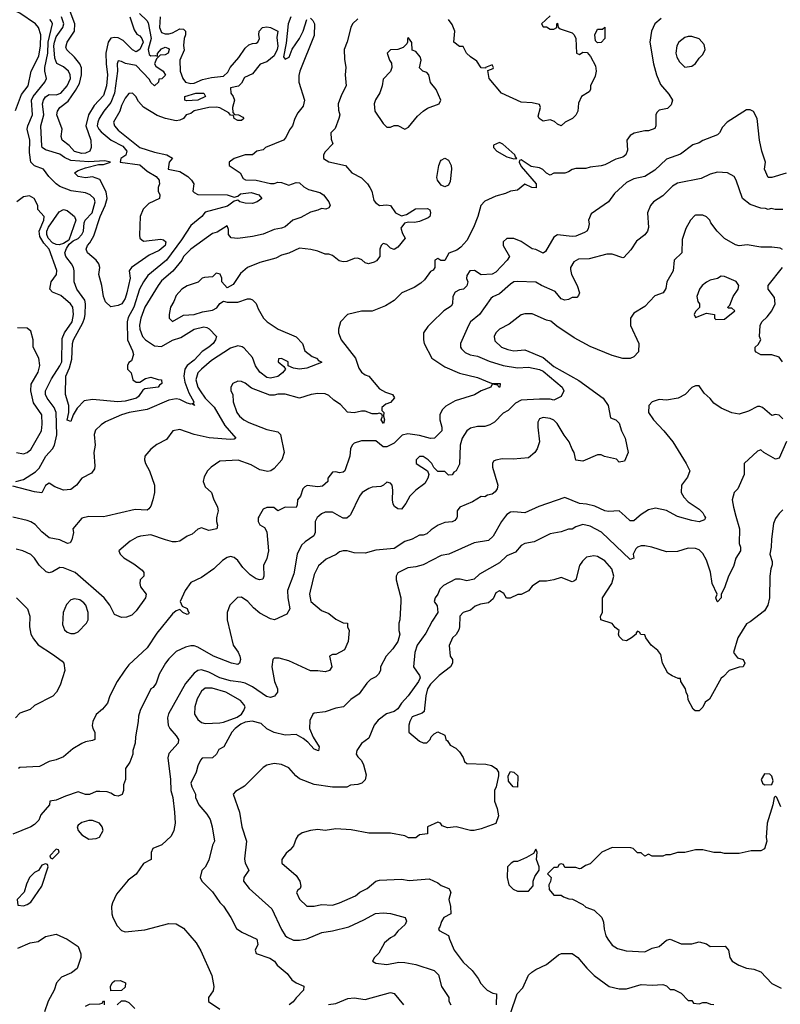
# Model space of a CAD drawing. Header units: inches. Extents: x 2348341 to 2479810, y 460419 to 613669.
# Tile 412 of 656: x 2404249 to 2408436, y 517312 to 522734. Entities that reach past the tile are written whole.
import ezdxf

# ---------------------------------------------------------------- set-up
doc = ezdxf.new("R2010")
doc.units = ezdxf.units.IN
doc.header["$MEASUREMENT"] = 0
doc.layers.add('C4501', color=7, linetype='Continuous')
doc.layers.add('C4502', color=7, linetype='Continuous')

msp = doc.modelspace()

# ---------------------------------------------------------------- linework, layer by layer
at = {"layer": 'C4501', "color": 2}
for points, elevation in [([(2405895.4, 520000), (2405887.3, 519992.7), (2405875.5, 519970), (2405874.8, 519910), (2405867.5, 519892.5), (2405820.5, 519859.5), (2405800.5, 519839.5), (2405776, 519790), (2405757.5, 519682.5), (2405724, 519590), (2405725.5, 519550), (2405735.5, 519490), (2405719.1, 519460.9), (2405651.1, 519428.9), (2405630, 519434), (2405570, 519466), (2405535.3, 519495.3), (2405504, 519530), (2405470, 519554), (2405447.3, 519552.7), (2405406, 519510), (2405390.8, 519470), (2405390.8, 519430), (2405424.7, 519290), (2405452, 519252), (2405460.4, 519230), (2405463.8, 519210), (2405458.8, 519190), (2405450, 519183.7), (2405415.3, 519190), (2405315.3, 519230), (2405230, 519279.3), (2405210, 519286.6), (2405190, 519286.6), (2405161.6, 519278.4), (2405110, 519254), (2405070, 519215.3), (2405051.3, 519190), (2405016, 519130), (2404999.8, 519080.2), (2404983.6, 519056.4), (2404971.3, 519048.7), (2404911, 518930), (2404902, 518898), (2404901, 518870), (2404885.4, 518785.4), (2404884.7, 518750), (2404872, 518710), (2404872, 518690), (2404854.4, 518645.6), (2404831.3, 518610), (2404832, 518550), (2404819.6, 518520.4), (2404821, 518490), (2404813.4, 518466.6), (2404790, 518459), (2404770, 518461.2), (2404750, 518475.3), (2404730, 518482), (2404690, 518484), (2404670, 518484), (2404633, 518467), (2404610, 518466.6), (2404570, 518482), (2404501.4, 518458.6), (2404450, 518435.3), (2404414, 518430), (2404412, 518410), (2404364.5, 518355.5), (2404353.2, 518326.8), (2404330, 518302), (2404310, 518289), (2404210, 518248.7)], 98), ([(2404727.1, 520000), (2404710, 519996), (2404630, 519999), (2404590.9, 519989.1), (2404542, 519930), (2404544.7, 519910), (2404536, 519870), (2404526, 519854), (2404510.9, 519849.1), (2404470, 519869.5), (2404410, 519881.2), (2404370, 519914), (2404333.4, 519953.4), (2404310, 519969.2), (2404290, 519976), (2404210, 519995.1)], 86), ([(2405333.8, 520000), (2405331.3, 519990), (2405331.3, 519970), (2405338, 519950), (2405334, 519930), (2405290, 519921.2), (2405250, 519936), (2405230, 519929.2), (2405198.4, 519901.6), (2405170.7, 519889.3), (2405130, 519862), (2405110, 519859), (2405090, 519859), (2405051.1, 519868.9), (2404970, 519897.2), (2404914, 519890), (2404895.3, 519884.7), (2404856.9, 519863.1), (2404794, 519810), (2404802, 519790), (2404822, 519770), (2404876.8, 519736.8), (2404922, 519702), (2404931.3, 519690), (2404931.3, 519670), (2404911.3, 519650), (2404910.7, 519630), (2404914, 519610), (2404944.7, 519570), (2404942, 519550), (2404890, 519478), (2404865.4, 519454.6), (2404836.9, 519443.1), (2404810, 519442), (2404770, 519458), (2404744, 519510), (2404714, 519550), (2404554, 519690), (2404490, 519716), (2404470, 519717.2), (2404430, 519693.2), (2404410, 519688.7), (2404393.6, 519693.6), (2404355.3, 519730), (2404330, 519768), (2404310, 519788), (2404266, 519810), (2404230, 519818)], 90), ([(2405567.8, 520000), (2405562, 519990), (2405562, 519970), (2405571.6, 519951.6), (2405596.9, 519936.9), (2405610, 519914), (2405618.8, 519810), (2405610, 519766), (2405591, 519729), (2405593.4, 519670), (2405586.4, 519653.6), (2405570, 519648.7), (2405550, 519655.1), (2405517.5, 519677.5), (2405477.1, 519717.1), (2405450, 519756), (2405430, 519772.3), (2405410, 519777.2), (2405390, 519773.2), (2405364.5, 519755.5), (2405318, 519710), (2405250, 519662), (2405190, 519635.3), (2405158.8, 519590), (2405131.3, 519530), (2405143.6, 519503.6), (2405170, 519491.3), (2405175.3, 519475.3), (2405182, 519470), (2405178, 519462), (2405170, 519458), (2405146, 519470), (2405130, 519486), (2405110, 519478), (2405090, 519462), (2405004.5, 519355.5), (2404950, 519275.3), (2404850, 519182), (2404827.5, 519152.5), (2404784.7, 519090), (2404744.7, 519010), (2404731.3, 518970), (2404703.6, 518936.4), (2404670, 518908), (2404651, 518870), (2404647.1, 518847.1), (2404650.8, 518830), (2404662.8, 518810), (2404662, 518770), (2404650, 518764), (2404610, 518758), (2404591.1, 518748.9), (2404542, 518718), (2404490, 518675.3), (2404450, 518658), (2404410, 518648.7), (2404358, 518622), (2404250, 518615.3), (2404242, 518610)], 94), ([(2406656.5, 520000), (2406656, 519990), (2406643.5, 519976.5), (2406630, 519969.2), (2406590, 519965.2), (2406552, 519950), (2406514.4, 519925.6), (2406490, 519902), (2406470, 519895.3), (2406450, 519895.3), (2406410, 519874), (2406370, 519861.2), (2406310, 519821.2), (2406210, 519812), (2406150, 519796), (2406090, 519797.2), (2406051, 519809), (2406030, 519809), (2406010, 519804), (2405990.5, 519789.5), (2405936.8, 519763.2), (2405893.2, 519726.8), (2405870, 519678), (2405847.1, 519587.1), (2405844, 519570), (2405851, 519530), (2405910, 519481), (2405950, 519464.7), (2405990, 519432), (2406030, 519412), (2406054, 519410), (2406054, 519390), (2406062, 519370), (2406058, 519310), (2406036.9, 519263.1), (2405990, 519238), (2405970, 519238), (2405954, 519230), (2405967.7, 519170), (2405954.8, 519150), (2405930, 519142.9), (2405891, 519149), (2405850, 519148.7), (2405730, 519204), (2405678, 519218), (2405650, 519218), (2405642, 519210), (2405636, 519170), (2405650.8, 519090), (2405668, 519050), (2405668.2, 519030), (2405651.3, 519008.7), (2405630, 519001.3), (2405606.7, 519006.7), (2405530, 519060.5), (2405490, 519079.6), (2405466.7, 519086.7), (2405410, 519093.6), (2405350, 519109.6), (2405290, 519140.7), (2405250, 519154.5), (2405230, 519149.4), (2405210, 519136), (2405162, 519078), (2405067.9, 518912.1), (2405062.8, 518890), (2405066.8, 518850), (2405074.8, 518830), (2405111, 518790), (2405122.8, 518770), (2405120.7, 518750), (2405070, 518693.2), (2405063.8, 518670), (2405079.1, 518550), (2405081, 518490), (2405091.3, 518450), (2405101, 518370), (2405104.7, 518310), (2405098, 518270), (2405082, 518238), (2405032, 518190), (2404982, 518170), (2404972.7, 518147.3), (2404972, 518110), (2404930, 518088), (2404890.7, 518029.3), (2404845.2, 517994.8), (2404781.1, 517918.9), (2404758.8, 517870), (2404754.8, 517850), (2404756, 517810), (2404761, 517790), (2404784.5, 517744.5), (2404810, 517718), (2404830, 517711.3), (2404938, 517722), (2405070, 517758), (2405110, 517756), (2405150, 517731.3), (2405221, 517650), (2405246.4, 517606.4), (2405306.8, 517470), (2405317.3, 517410), (2405313.2, 517386.8), (2405287.3, 517350), (2405288.2, 517328.2), (2405350, 517284.7)], 102), ([(2406923.5, 520000), (2406901, 519970), (2406854.8, 519890), (2406830, 519866.6), (2406750, 519854), (2406612, 519790), (2406570, 519782.7), (2406470, 519732.3), (2406430, 519720.9), (2406385.2, 519714.8), (2406330, 519688), (2406321, 519670), (2406321, 519650), (2406346.8, 519550), (2406347.3, 519530), (2406341, 519430), (2406336, 519410), (2406336, 519370), (2406341, 519350), (2406330.6, 519310), (2406302.8, 519270), (2406266, 519230), (2406236, 519170), (2406234.8, 519150), (2406224.7, 519130), (2406210, 519115.3), (2406179.6, 519100.4), (2406159.6, 519080.4), (2406118, 519022), (2406072, 518990), (2406030.7, 518949.3), (2405990, 518942), (2405930, 518922), (2405870, 518915.3), (2405862, 518910), (2405845.4, 518874.6), (2405844.7, 518830), (2405863.5, 518783.5), (2405897.3, 518730), (2405893, 518707), (2405870, 518717.2), (2405835.5, 518755.5), (2405810, 518775.3), (2405770, 518798), (2405710, 518794), (2405649.4, 518809.4), (2405610, 518829), (2405578, 518858), (2405527.9, 518872.1), (2405490, 518866), (2405466, 518854), (2405434.8, 518830), (2405416, 518810), (2405372, 518730), (2405345.4, 518714.6), (2405332, 518690), (2405310.9, 518669.1), (2405252.7, 518667.3), (2405243.6, 518656.4), (2405230, 518626), (2405221, 518590), (2405191, 518530), (2405196, 518510), (2405216, 518470), (2405217.3, 518450), (2405234, 518410), (2405279.6, 518359.6), (2405296.4, 518330), (2405308.2, 518290), (2405321, 518210), (2405310.9, 518189.1), (2405290, 518106), (2405270, 518068), (2405251.1, 518048.9), (2405242, 518010), (2405252, 517990), (2405310, 517931.3), (2405350, 517872), (2405370, 517852), (2405412, 517790), (2405442, 517730), (2405471.3, 517710), (2405554.8, 517670), (2405559.1, 517640.9), (2405544.7, 517610), (2405551.3, 517591.3), (2405626.4, 517566.4), (2405652, 517550), (2405667.1, 517527.1), (2405722, 517482), (2405747.1, 517447.1), (2405770, 517431.3), (2405812.7, 517412.7), (2405812, 517390), (2405770, 517348), (2405754.4, 517325.6), (2405732, 517310)], 106), ([(2408191.7, 520000), (2408211, 519930), (2408210.8, 519850), (2408218, 519830), (2408218, 519810), (2408190.9, 519769.1), (2408178, 519722), (2408151.1, 519668.9), (2408130, 519606), (2408111.3, 519570), (2408111, 519550), (2408090.9, 519529.1), (2408088, 519530), (2408082, 519550), (2408088.7, 519570), (2408062, 519630), (2408051.9, 519691.9), (2408030, 519758), (2408010, 519795.3), (2407990, 519815.3), (2407970, 519822), (2407930, 519824), (2407870, 519805.2), (2407810, 519804), (2407729.4, 519829.4), (2407690, 519837.2), (2407670, 519836), (2407650, 519829.2), (2407640.4, 519819.6), (2407626, 519790), (2407630, 519768.7), (2407610, 519761.2), (2407451.6, 519911.6), (2407390, 519944), (2407350, 519954), (2407310, 519942), (2407290, 519928.7), (2407270, 519928.7), (2407230, 519914), (2407170, 519902), (2407082, 519858), (2407030, 519849.2), (2407010, 519839), (2406978, 519802), (2406930, 519780.9), (2406890, 519743.6), (2406779.9, 519680.1), (2406750, 519654), (2406710, 519644), (2406673.6, 519653.6), (2406647.3, 519652.7), (2406582, 519618), (2406562, 519598), (2406551.3, 519570), (2406536, 519550), (2406531.3, 519530), (2406546.4, 519506.4), (2406550.7, 519470), (2406518.7, 519421.3), (2406484.4, 519355.6), (2406436.3, 519290), (2406424.9, 519250), (2406417.3, 519170), (2406450, 519122), (2406452.7, 519110), (2406444.9, 519090), (2406387.7, 519010), (2406350.3, 518969.7), (2406330, 518939.3), (2406310, 518923.7), (2406268, 518912), (2406222.5, 518877.5), (2406201, 518850), (2406170, 518778), (2406130, 518748), (2406104.7, 518710), (2406102, 518690), (2406110, 518674), (2406130, 518654), (2406142, 518630), (2406155.3, 518575.3), (2406150, 518548), (2406132, 518530), (2406110, 518522), (2406070, 518518), (2406050, 518508.7), (2405970, 518508.7), (2405870, 518522), (2405790, 518554), (2405769.5, 518569.5), (2405730, 518614), (2405690, 518633.2), (2405650, 518639), (2405610, 518628.7), (2405590, 518615.3), (2405486.4, 518513.6), (2405436.9, 518483.1), (2405424.7, 518470), (2405458.8, 518370), (2405471.3, 518290), (2405498, 518210), (2405487.1, 518112.9), (2405490.8, 518090), (2405511, 518050), (2405482, 518010), (2405481, 517990), (2405511.3, 517950), (2405637.5, 517837.5), (2405690, 517724.7), (2405710, 517691.3), (2405721.1, 517681.1), (2405755.5, 517664.5), (2405790, 517664.9), (2405830, 517673.4), (2405912.5, 517707.5), (2405970, 517716.3), (2406060.9, 517739.1), (2406143.2, 517776.8), (2406207, 517813), (2406250, 517816.4), (2406290, 517812.4), (2406371, 517790), (2406378, 517770), (2406371.6, 517751.6), (2406330, 517714), (2406310, 517689), (2406290, 517679), (2406258, 517650), (2406225.4, 517594.6), (2406202, 517570), (2406192, 517550), (2406210, 517538), (2406270, 517531.3), (2406335.3, 517544.7), (2406370, 517542.8), (2406429.1, 517530.9), (2406530, 517498), (2406554.4, 517474.4), (2406571.1, 517411.1), (2406612, 517350), (2406612, 517330), (2406622, 517310)], 110), ([(2408418.8, 520000), (2408410, 519988), (2408399.8, 519960.2), (2408387.5, 519872.5), (2408386.8, 519830), (2408378.8, 519790), (2408392, 519750), (2408391.3, 519731.3), (2408384, 519710), (2408379.1, 519670), (2408377.3, 519550), (2408366.8, 519510), (2408350, 519479), (2408270, 519418), (2408250, 519408), (2408202, 519330), (2408178, 519250), (2408200.5, 519220.5), (2408232, 519210), (2408242, 519190), (2408232, 519170), (2408210, 519169), (2408154, 519150), (2408123.6, 519116.4), (2408110, 519108), (2408054.8, 519005.2), (2408046.8, 518993.2), (2408023.5, 518976.5), (2408010, 518948), (2407990, 518928), (2407968.4, 518928.4), (2407956.4, 518936.4), (2407928.4, 518988.4), (2407928, 519010), (2407918, 519030), (2407915.3, 519050), (2407888, 519090), (2407886, 519106), (2407874, 519106), (2407840.4, 519120.4), (2407816.4, 519136.4), (2407788, 519190), (2407778, 519238), (2407761.2, 519261.2), (2407725.2, 519290), (2407695.3, 519330), (2407690, 519346), (2407668.7, 519348.7), (2407662, 519362), (2407650, 519366), (2407642, 519358), (2407642, 519350), (2407618, 519330), (2407590, 519313.2), (2407570, 519317.2), (2407550, 519338), (2407545.2, 519350), (2407548.7, 519370), (2407526.8, 519386.8), (2407510, 519408.7), (2407448, 519430), (2407446, 519450), (2407458, 519470), (2407458, 519550), (2407508.7, 519630), (2407519, 519670), (2407509, 519710), (2407470, 519753.2), (2407430, 519777.2), (2407410, 519781.2), (2407370, 519774), (2407347.1, 519752.9), (2407330, 519728), (2407311.3, 519650), (2407298.8, 519641.2), (2407290, 519639), (2407230, 519662), (2407190, 519648.7), (2407150, 519642), (2407110, 519642), (2407070, 519615.3), (2407050, 519589), (2407010, 519569), (2406991.3, 519568.7), (2406948.4, 519548.4), (2406928.7, 519548.7), (2406914.6, 519574.6), (2406890, 519588), (2406870, 519578), (2406855.3, 519544.7), (2406830, 519522), (2406785.4, 519514.6), (2406756, 519504), (2406730, 519482), (2406690, 519468.7), (2406671.3, 519450), (2406671, 519390), (2406666.4, 519373.6), (2406651, 519349), (2406632, 519330), (2406612.7, 519287.3), (2406618, 519230), (2406631.3, 519210), (2406631.3, 519190), (2406621, 519170), (2406557.7, 519122.2), (2406510, 519074.5), (2406494.4, 519050), (2406484.9, 519010), (2406475.5, 518924.5), (2406464.5, 518915.5), (2406410, 518895.3), (2406396, 518870), (2406391.3, 518850), (2406392, 518810), (2406450, 518761), (2406470, 518751), (2406490, 518751.3), (2406508.7, 518770), (2406514.6, 518785.4), (2406530, 518802), (2406551.6, 518811.6), (2406590, 518794), (2406594, 518770), (2406603.6, 518763.6), (2406619.6, 518739.6), (2406650, 518722), (2406670, 518702), (2406690.9, 518670.9), (2406698, 518650), (2406710, 518638), (2406815.3, 518635.3), (2406846.4, 518626.4), (2406872, 518610), (2406884.7, 518590), (2406884.7, 518570), (2406872, 518510), (2406862, 518490), (2406862, 518430), (2406878, 518390), (2406884.7, 518350), (2406870, 518308), (2406790, 518279), (2406750.6, 518269.4), (2406730, 518269.3), (2406650.9, 518289.1), (2406604.7, 518284.7), (2406575.3, 518295.3), (2406566, 518310), (2406550, 518315.3), (2406494, 518290), (2406494, 518250), (2406450, 518246), (2406430, 518228), (2406390, 518229), (2406370, 518239), (2406290, 518255.3), (2406170, 518254), (2406072.9, 518272.9), (2405990, 518279), (2405930, 518269), (2405890, 518274), (2405850, 518268.7), (2405803.6, 518256.4), (2405779.6, 518240.4), (2405770, 518226), (2405755.3, 518184.7), (2405738, 518162), (2405715.3, 518144.7), (2405692, 518110), (2405692, 518090), (2405770, 518021), (2405790.8, 517990), (2405796.9, 517963.1), (2405792, 517950), (2405779.6, 517940.4), (2405772.7, 517927.3), (2405790, 517892), (2405830, 517852), (2405870, 517852), (2405910, 517861), (2405970, 517858), (2406010, 517871), (2406098, 517910), (2406122, 517930), (2406162, 517950), (2406209.4, 517990.6), (2406230, 517996), (2406350, 518001), (2406393.4, 517993.4), (2406502.8, 518002.8), (2406550, 517981), (2406570, 517966.8), (2406610.6, 517950.6), (2406622, 517930), (2406611.3, 517890), (2406621, 517850), (2406622, 517810), (2406584.7, 517790), (2406571.1, 517768.9), (2406562, 517738), (2406554, 517730), (2406558, 517718), (2406610, 517691.3), (2406614.8, 517670), (2406641, 517610), (2406690, 517544.7), (2406739.1, 517499.1), (2406773.7, 517453.7), (2406787.5, 517427.5), (2406810, 517402), (2406822, 517390), (2406852.7, 517372.7), (2406874, 517370), (2406872, 517310)], 114), ([(2406061.7, 520000), (2406050, 519988.7), (2406030, 519988.7), (2406009.1, 520000)], 98), ([(2407660, 520000), (2407630, 519974), (2407610, 519974), (2407581.5, 520000)], 106), ([(2408019.4, 520000), (2408024.7, 519990), (2408019.8, 519980.2), (2407990.4, 519969.6), (2407950, 519977), (2407870, 519998), (2407866.5, 520000)], 106), ([(2404231.1, 519551.1), (2404292, 519490), (2404304.7, 519450), (2404302.8, 519390), (2404310.8, 519350), (2404324.1, 519324.1), (2404350, 519291), (2404430, 519241), (2404482, 519202), (2404491.3, 519190), (2404498, 519150), (2404472, 519070), (2404452, 519030), (2404431.1, 519008.9), (2404330, 518958), (2404305.4, 518934.6), (2404250, 518915.3), (2404224.7, 518890)], 90), ([(2408440.2, 518400.2), (2408418, 518450), (2408410, 518458), (2408402, 518450), (2408396, 518410), (2408364.7, 518310), (2408358.8, 518230), (2408362.8, 518210), (2408350, 518168.7), (2408330, 518158), (2408276.4, 518156.4), (2408210, 518142), (2408130, 518142), (2408108.4, 518148.4), (2408070, 518148.7), (2408010, 518162), (2407970, 518162), (2407910, 518148.7), (2407870, 518148.7), (2407830, 518135.3), (2407805.4, 518134.6), (2407790, 518128.7), (2407730, 518128.7), (2407710, 518138), (2407690, 518128), (2407670, 518146), (2407650, 518146), (2407626, 518170), (2407614, 518174), (2407510, 518175.3), (2407454, 518150), (2407390, 518086), (2407363.6, 518076.4), (2407339.6, 518060.4), (2407330, 518058), (2407310, 518066), (2407250, 518066), (2407242, 518082), (2407230, 518086), (2407218, 518082), (2407210, 518066), (2407190, 518066), (2407154, 518030), (2407174, 518010), (2407171.6, 517988.4), (2407162, 517970), (2407163.6, 517943.6), (2407190, 517914), (2407230, 517914), (2407243.6, 517903.6), (2407272.7, 517892.7), (2407291.6, 517891.6), (2407350, 517862), (2407366.4, 517846.4), (2407412, 517830), (2407454, 517790), (2407463.6, 517763.6), (2407466.4, 517726.4), (2407476, 517690), (2407486, 517670), (2407510, 517638), (2407539.8, 517619.8), (2407587.1, 517607.1), (2407690, 517601), (2407730, 517621), (2407770, 517631.3), (2407810, 517664.7), (2407830, 517671), (2407890, 517646), (2407950, 517646), (2407990, 517656), (2408030, 517646), (2408050, 517631), (2408133.2, 517633.2), (2408151.3, 517610), (2408158.8, 517570), (2408171.3, 517550), (2408208.1, 517528.1), (2408250, 517510.8), (2408290, 517506), (2408330, 517491.3), (2408390, 517426), (2408441, 517401)], 118), ([(2404238.6, 517621.4), (2404306, 517650), (2404350, 517658), (2404390, 517684.7), (2404450, 517698), (2404510, 517671), (2404570, 517631.3), (2404584.7, 517590), (2404584.7, 517570), (2404564.7, 517510), (2404534.4, 517485.6), (2404478, 517462), (2404451.3, 517430), (2404438, 517390), (2404404.7, 517330), (2404384.7, 517270)], 98), ([(2406950, 517262), (2406988, 517370), (2407018, 517402), (2407050, 517472), (2407068, 517490), (2407090, 517504.7), (2407150, 517532), (2407214.6, 517585.4), (2407231.6, 517591.6), (2407290, 517591.3), (2407322, 517570), (2407370.9, 517510.9), (2407412, 517470), (2407494, 517410), (2407550, 517398), (2407590, 517398), (2407670, 517421), (2407730, 517418), (2407790, 517422), (2407810, 517414), (2407830, 517394), (2407850, 517394), (2407890, 517374), (2407930, 517334), (2407950, 517334), (2407958, 517318), (2407990, 517314), (2408010, 517322), (2408030, 517322), (2408052.7, 517312.7), (2408070, 517312)], 114), ([(2405949.4, 517310.6), (2405990, 517316), (2406055.5, 517344.5), (2406090, 517347.3), (2406150, 517338), (2406290, 517378), (2406310, 517372), (2406362, 517310)], 106), ([(2404610, 517302), (2404632.7, 517312.7), (2404690, 517314), (2404702, 517318), (2404710, 517332), (2404714, 517330), (2404714, 517310)], 98), ([(2404786, 517310), (2404808.4, 517331.6), (2404830, 517332), (2404850, 517322), (2404882, 517290)], 98)]:
    msp.add_lwpolyline(points, dxfattribs=dict(at, elevation=elevation))
for points, elevation in [([(2404550, 519545.2), (2404530, 519539), (2404505.8, 519514.2), (2404487.3, 519470), (2404483.5, 519403.5), (2404494.4, 519374.4), (2404510, 519361), (2404530, 519354.8), (2404550, 519354.8), (2404570, 519362.8), (2404617.2, 519410), (2404625.2, 519430), (2404626, 519470), (2404612.7, 519510), (2404602.5, 519522.5), (2404578.9, 519538.9)], 94), ([(2405270, 519052.7), (2405250, 519037.2), (2405225.5, 518994.5), (2405213.4, 518950), (2405210.8, 518910), (2405230, 518881), (2405250, 518864), (2405270, 518859.1), (2405350, 518861.6), (2405370, 518866), (2405446, 518894), (2405469.2, 518910), (2405482.7, 518930), (2405489.2, 518950), (2405483.2, 518963.2), (2405464.1, 518984.1), (2405384, 519030), (2405307.7, 519052.3)], 106), ([(2406990, 518508), (2406966, 518510), (2406940.4, 518540.4), (2406938, 518570), (2406950, 518594), (2406970, 518591.3), (2406991.3, 518570)], 114), ([(2408350, 518582), (2408331, 518550), (2408338, 518530), (2408350, 518521), (2408390, 518522), (2408397.2, 518542.8), (2408390, 518568), (2408379, 518579)], 118), ([(2404650, 518324), (2404630, 518324), (2404590, 518314), (2404570, 518298), (2404564.7, 518290), (2404571.3, 518270), (2404590, 518244.7), (2404630, 518221), (2404670, 518224.7), (2404688.4, 518231.6), (2404708, 518270), (2404702, 518290), (2404688, 518310)], 102), ([(2404450, 518166), (2404414, 518130), (2404418, 518118), (2404430, 518114), (2404466, 518150), (2404462, 518162)], 102), ([(2407090, 518166), (2407076.9, 518143.1), (2407039.8, 518120.2), (2406990, 518098), (2406970, 518098), (2406954, 518090), (2406934, 518070), (2406932, 518010), (2406942, 517970), (2406966.4, 517946.4), (2406990, 517936), (2407050, 517936), (2407074.8, 517965.2), (2407075.1, 517990), (2407084.5, 518015.5), (2407108.7, 518050), (2407108.7, 518070), (2407094, 518110), (2407098, 518150)], 118), ([(2404390, 518086), (2404370, 518078), (2404351.3, 518048.7), (2404330, 518038), (2404302, 518010), (2404285.4, 517974.6), (2404274, 517930), (2404234, 517890), (2404238, 517858), (2404270, 517854), (2404290, 517862), (2404310, 517874), (2404370, 517962), (2404406, 518070), (2404402, 518082)], 102), ([(2404750, 517386), (2404748, 517410), (2404758, 517430), (2404770, 517442), (2404803.6, 517443.6), (2404832, 517430), (2404830, 517406), (2404810, 517388)], 98)]:
    msp.add_lwpolyline(points, close=True, dxfattribs=dict(at, elevation=elevation))
at = {"layer": 'C4502', "color": 2}
for points, elevation in [([(2404855.5, 522750), (2404878, 522678), (2404893.4, 522653.4), (2404910, 522644), (2404920.5, 522630), (2404928.2, 522610), (2404910, 522569.4), (2404890, 522557), (2404870, 522567.3), (2404818.7, 522618.7), (2404790, 522633.3), (2404770, 522636.3), (2404750, 522631.6), (2404735.3, 522610), (2404723.6, 522550), (2404724, 522490), (2404732.7, 522430), (2404727.2, 522370), (2404710, 522316), (2404659.5, 522260.5), (2404626.8, 522210), (2404612.7, 522150), (2404640.7, 522070), (2404642.8, 522030), (2404634, 522010), (2404610, 521998.7), (2404590, 521997.6), (2404550, 522007.3), (2404521.6, 522041.6), (2404482.7, 522070), (2404477.2, 522090), (2404482.7, 522130), (2404454, 522210), (2404456.2, 522230), (2404469.5, 522250), (2404514.8, 522285.3), (2404556.3, 522343.7), (2404577.4, 522382.6), (2404589.7, 522429.7), (2404588.4, 522468.4), (2404579.6, 522490), (2404550, 522526.6), (2404507.7, 522567.7), (2404502.9, 522582.9), (2404509.5, 522610), (2404551.1, 522670), (2404552.6, 522710), (2404510, 522822.7)], 70), ([(2405850, 522742), (2405862, 522730), (2405871.1, 522711.1), (2405870, 522646), (2405791, 522450), (2405786.4, 522426.4), (2405786, 522390), (2405816, 522290), (2405810, 522258), (2405779.8, 522220.2), (2405762.8, 522190), (2405750, 522148.7), (2405733.4, 522126.6), (2405714.6, 522085.4), (2405701, 522070), (2405602, 522030), (2405590, 522018), (2405554, 522010), (2405531.1, 521988.9), (2405490, 521988.7), (2405430, 521968.7), (2405402, 521950), (2405402, 521930), (2405462, 521890), (2405479.6, 521859.6), (2405491.6, 521851.6), (2405550, 521850.8), (2405630, 521830.8), (2405650, 521830.8), (2405670, 521838.8), (2405690, 521838), (2405730, 521822.8), (2405770, 521838), (2405790, 521836), (2405813.2, 521813.2), (2405838.5, 521798.5), (2405902, 521782), (2405922, 521770), (2405951.3, 521730), (2405958, 521710), (2405950, 521698), (2405934, 521690), (2405910, 521694), (2405890, 521684), (2405850, 521674), (2405796.3, 521643.7), (2405752, 521630), (2405710, 521594), (2405690, 521585.2), (2405650, 521579), (2405590, 521552.7), (2405530, 521539), (2405449.4, 521529.4), (2405413.2, 521533.2), (2405399, 521550), (2405398, 521578), (2405390, 521598), (2405336.3, 521563.7), (2405310, 521556), (2405190, 521469.3), (2405150.8, 521430), (2405140.7, 521410), (2405091.9, 521348.1), (2405030, 521295.1), (2405010.6, 521270), (2404937.1, 521150), (2404914.9, 521090), (2404908.5, 521051.5), (2404910.5, 521030.5), (2404925.5, 520990), (2404940.7, 520970), (2404990, 520937.3), (2405030, 520933.4), (2405090, 520968.4), (2405136.1, 520983.9), (2405209.7, 521030.3), (2405262.8, 521042.8), (2405279.1, 521039.1), (2405290.9, 521030.9), (2405331.3, 520990), (2405326, 520970), (2405314, 520950), (2405290.7, 520930), (2405252.7, 520907.2), (2405210, 520859.6), (2405170.5, 520830), (2405158.4, 520810), (2405151.8, 520770), (2405157.5, 520737.5), (2405179.5, 520679.5), (2405206.8, 520630), (2405203.6, 520623.6), (2405210.7, 520609.3), (2405198, 520618), (2405190, 520616), (2405170, 520622.9), (2405130, 520641.6), (2405110, 520645.6), (2405070, 520639.6), (2404950, 520587.3), (2404852, 520570), (2404810, 520557.2), (2404721, 520519), (2404696.9, 520503.1), (2404666.4, 520473.6), (2404658, 520450), (2404664.9, 520390), (2404657.1, 520350), (2404662.8, 520277.2), (2404659.8, 520260.2), (2404643.6, 520236.4), (2404590, 520208.7), (2404561, 520170), (2404530, 520146), (2404490, 520142.9), (2404441.6, 520161.6), (2404410, 520182), (2404390, 520168), (2404370, 520128.7), (2404330, 520133.2), (2404210, 520166)], 82), ([(2404225.8, 522234.2), (2404257.7, 522322.3), (2404295.1, 522370), (2404311.6, 522450), (2404353.3, 522533.3), (2404363, 522590), (2404364.5, 522650), (2404352, 522690), (2404336, 522710), (2404249, 522770), (2404230, 522779.5)], 82), ([(2405021.3, 522750), (2405017.6, 522690), (2405030, 522664), (2405050, 522654.9), (2405070, 522656.4), (2405090, 522660.4), (2405130, 522683.8), (2405150, 522682), (2405162, 522670), (2405162.4, 522650), (2405154.9, 522630), (2405150.8, 522590.8), (2405153.4, 522566.6), (2405130.8, 522510), (2405131.3, 522450), (2405146, 522410), (2405160.7, 522390), (2405190, 522381.6), (2405210, 522384.4), (2405255.9, 522404.1), (2405304, 522416), (2405370, 522422), (2405394.5, 522445.5), (2405407.6, 522470), (2405454.5, 522525.5), (2405490, 522577.6), (2405510, 522594.9), (2405530, 522603), (2405550, 522604), (2405559, 522610), (2405569.2, 522630), (2405564.5, 522650), (2405567.6, 522670), (2405585.2, 522690), (2405610, 522694.8), (2405630, 522690.8), (2405670.3, 522670), (2405664, 522636), (2405670, 522588.7), (2405666.5, 522570), (2405650, 522535.1), (2405610, 522502), (2405572, 522488), (2405530, 522435.1), (2405485.5, 522414.5), (2405470, 522384), (2405452.8, 522367.2), (2405410, 522358), (2405411, 522330), (2405424.7, 522310), (2405431, 522290), (2405421, 522250), (2405422, 522222), (2405431.6, 522211.6), (2405454, 522210), (2405476.9, 522196.9), (2405482, 522190), (2405470, 522178), (2405450, 522178), (2405430, 522188.7), (2405426, 522206), (2405410, 522208), (2405400.4, 522220.4), (2405350, 522249), (2405332.9, 522252.9), (2405290, 522249.5), (2405210, 522231.2), (2405190, 522218), (2405164.7, 522210), (2405151.3, 522190), (2405130, 522181.2), (2405110, 522177.2), (2405050.9, 522189.1), (2405006.3, 522206.3), (2404930, 522252.7), (2404902.5, 522282.5), (2404888.7, 522310), (2404870, 522328.7), (2404850, 522328), (2404830, 522302), (2404810, 522262), (2404800.5, 522230), (2404765.5, 522170), (2404770.7, 522150), (2404790, 522124.9), (2404910, 522030.7), (2404990, 522004.9), (2405058, 521990), (2405090.7, 521970.7), (2405070.9, 521949.1), (2405066, 521910), (2405130, 521898), (2405174, 521870), (2405194.8, 521850), (2405206.8, 521830), (2405202, 521790), (2405210, 521782), (2405230, 521772), (2405390, 521768.8), (2405430, 521756.3), (2405450, 521762.8), (2405464.8, 521775.2), (2405522.7, 521782.8), (2405564.9, 521770), (2405581, 521750), (2405556, 521730), (2405530, 521722.4), (2405490, 521723.5), (2405461.2, 521730), (2405450, 521739.3), (2405441.4, 521738.6), (2405430, 521735.3), (2405392.7, 521707.3), (2405270, 521674), (2405251, 521650), (2405190, 521600.9), (2405138.9, 521521.1), (2405056.4, 521410), (2404954.3, 521325.7), (2404930.2, 521289.8), (2404908.9, 521250), (2404876.5, 521150), (2404845.7, 521094.3), (2404839.5, 521070), (2404842, 520970), (2404870.6, 520910), (2404874.8, 520890), (2404864.7, 520855.3), (2404850, 520846), (2404842, 520830), (2404842, 520810), (2404862, 520790), (2404872, 520750), (2404890, 520738), (2404910, 520738), (2404942, 520758), (2404970, 520764.7), (2405011.6, 520751.6), (2405030, 520751.3), (2405031, 520730), (2405018, 520722), (2405011.3, 520710), (2404938, 520702), (2404926, 520694), (2404902, 520658), (2404891.3, 520650), (2404830, 520632.3), (2404789.7, 520629.6), (2404650, 520642.4), (2404604.1, 520635.9), (2404565.5, 520594.5), (2404542.8, 520557.2), (2404530, 520522), (2404510, 520528), (2404519, 520570), (2404519.3, 520610), (2404500.9, 520670), (2404502.4, 520770), (2404523.5, 520816.5), (2404535.2, 520864.8), (2404539.7, 520950), (2404545.1, 520970), (2404595.7, 521064.3), (2404605.1, 521090), (2404609.7, 521110), (2404611.5, 521170), (2404607.6, 521190), (2404562.4, 521250), (2404547.8, 521290), (2404549.4, 521350), (2404544.5, 521370), (2404534.5, 521390), (2404502.4, 521430), (2404497.6, 521450), (2404505.4, 521474.6), (2404521.5, 521498.5), (2404543.3, 521516.7), (2404570, 521528.5), (2404590, 521550.6), (2404600.5, 521570), (2404604.2, 521615.8), (2404609.3, 521630), (2404647, 521670), (2404663.7, 521730), (2404658, 521750), (2404637.2, 521770), (2404610, 521779.7), (2404531.9, 521791.9), (2404470, 521816), (2404450, 521829.3), (2404409, 521870), (2404379, 521910), (2404330, 521929.3), (2404309.5, 521950), (2404302.3, 522002.3), (2404304.5, 522070), (2404289.5, 522130), (2404293.3, 522150), (2404318.3, 522210), (2404314, 522290), (2404323.5, 522310), (2404387.3, 522390), (2404397, 522410), (2404386.3, 522450), (2404387.1, 522470), (2404403.5, 522550), (2404405.7, 522610), (2404429.6, 522710), (2404424.4, 522724.4), (2404414.3, 522734.3)], 78), ([(2404908, 522768), (2404948.4, 522730), (2404956.5, 522716.5), (2404971.6, 522630), (2404955.6, 522570), (2404962.3, 522542.3), (2404970, 522534), (2404996.9, 522536.9), (2405007.3, 522532.7), (2405007.3, 522547.3), (2405030, 522573.4), (2405050, 522582), (2405070, 522574.8), (2405072.4, 522570), (2405066, 522550), (2405050, 522540.9), (2405022, 522538), (2405001, 522519), (2404991.3, 522490), (2404998, 522478), (2405038, 522450), (2405051.1, 522428.9), (2405031.6, 522408.4), (2405014, 522406), (2405012, 522390), (2404990, 522368.7), (2404970, 522388), (2404964, 522404), (2404890, 522480.9), (2404831.6, 522491.6), (2404810, 522504), (2404790, 522508), (2404784.9, 522490), (2404787.2, 522450), (2404770.2, 522329.8), (2404750, 522278), (2404712.4, 522230), (2404686.7, 522190), (2404679.5, 522170), (2404675.8, 522150), (2404684.4, 522130), (2404696.3, 522116.3), (2404753, 522070), (2404816.8, 522036.8), (2404838.3, 522010), (2404833, 521987), (2404804.7, 521970), (2404802, 521950), (2404910, 521935.3), (2404950, 521900.3), (2404999.1, 521870), (2405016.3, 521850), (2405017.3, 521842.7), (2405018.8, 521830), (2405010.8, 521810), (2405010.8, 521790), (2405020.7, 521770), (2405018.8, 521750), (2404959.3, 521720.7), (2404927.7, 521690), (2404912.7, 521650), (2404907.5, 521547.5), (2404910.8, 521530), (2404930, 521514), (2405025.5, 521525.5), (2405041.1, 521521.1), (2405053, 521510), (2405050.4, 521490), (2405016.7, 521463.3), (2404962, 521438), (2404864.7, 521370), (2404851.3, 521350), (2404856, 521310), (2404839.1, 521230), (2404830, 521198), (2404810.8, 521170), (2404790, 521159.3), (2404750, 521153.2), (2404720.7, 521180.7), (2404709.5, 521209.5), (2404701.2, 521270), (2404685.2, 521330), (2404689.3, 521370), (2404685.2, 521390), (2404669.2, 521410), (2404622, 521450), (2404614, 521470), (2404621.2, 521490), (2404635.3, 521504.7), (2404656.3, 521543.7), (2404691.1, 521650), (2404718.5, 521710), (2404729.7, 521750), (2404725.1, 521785.1), (2404690, 521854), (2404650, 521869), (2404610, 521863.7), (2404570, 521869.5), (2404549.5, 521890), (2404570, 521904), (2404610, 521917.3), (2404683.1, 521936.9), (2404710, 521936), (2404748, 521950), (2404717, 521957), (2404628.9, 521951.1), (2404530, 521957.7), (2404494.9, 521974.9), (2404470, 521993.3), (2404390, 522018), (2404373.2, 522030), (2404370, 522038), (2404364.5, 522150), (2404382.4, 522210), (2404373.6, 522270), (2404379.6, 522290), (2404391.3, 522308.7), (2404410, 522321.6), (2404450, 522320.4), (2404474.5, 522330), (2404509.6, 522370), (2404527.8, 522410), (2404527.3, 522430), (2404517, 522450), (2404490, 522474.5), (2404453, 522493), (2404441.4, 522521.4), (2404436.8, 522590), (2404439.8, 522610), (2404450, 522638.4), (2404486.3, 522690), (2404491.3, 522710), (2404479.1, 522750)], 74), ([(2405741.5, 522750), (2405727.6, 522710), (2405716.1, 522603.9), (2405700.7, 522530), (2405710, 522516), (2405731.8, 522528.2), (2405749.4, 522570.6), (2405789.2, 522630), (2405809, 522670), (2405830, 522734)], 82), ([(2407170, 522755.3), (2407122, 522710), (2407130, 522694), (2407150, 522694), (2407170, 522682), (2407190, 522682), (2407206, 522690), (2407206, 522710), (2407210, 522714), (2407212.7, 522692.7), (2407223.6, 522683.6), (2407290, 522662), (2407302, 522650), (2407310.9, 522630.9), (2407314, 522550), (2407330, 522542), (2407350, 522554), (2407372.7, 522552.7), (2407391.6, 522531.6), (2407419.6, 522479.6), (2407422, 522450), (2407416.9, 522423.1), (2407392, 522370), (2407392, 522350), (2407383.6, 522336.4), (2407342, 522310), (2407325.4, 522274.6), (2407321, 522230), (2407310, 522208), (2407292, 522190), (2407251.1, 522168.9), (2407230, 522148.7), (2407210, 522158), (2407194, 522174), (2407170, 522182), (2407130, 522175.3), (2407108, 522190), (2407103.1, 522203.1), (2407115.3, 522250), (2407110, 522266), (2407070, 522275.3), (2407010, 522279), (2406902, 522330), (2406834, 522410), (2406826, 522454), (2406854.6, 522465.4), (2406858, 522470), (2406850, 522486), (2406814, 522470), (2406814, 522466), (2406790, 522468), (2406764.7, 522504.7), (2406730, 522528.7), (2406709.3, 522549.3), (2406690, 522586), (2406670, 522586), (2406638, 522610), (2406644, 522670), (2406630, 522708), (2406610, 522735.3)], 86), ([(2406110, 522739), (2406081, 522710), (2406071, 522690), (2406051.1, 522611.1), (2406036, 522570), (2406036.9, 522516.9), (2406044.7, 522470), (2406041, 522430), (2406046, 522370), (2406019.8, 522320.2), (2406002, 522270), (2406003.6, 522236.4), (2406011.3, 522210), (2406006, 522190), (2405985.4, 522134.6), (2405962, 522110), (2405963.6, 522076.4), (2405972, 522050), (2405930, 522006), (2405922, 521990), (2405922, 521970), (2405951, 521951), (2406042, 521930), (2406078, 521890), (2406130, 521862.8), (2406164, 521830), (2406177.3, 521810), (2406187.3, 521790), (2406198.8, 521738.8), (2406210, 521724.7), (2406230, 521711.3), (2406270, 521714.8), (2406290.4, 521710.4), (2406318, 521670), (2406350, 521654), (2406378.9, 521661.1), (2406427.9, 521692.1), (2406494, 521694), (2406506, 521686), (2406510.9, 521670.9), (2406506, 521650), (2406497.5, 521642.5), (2406450, 521622.7), (2406422.5, 521617.5), (2406390, 521619.3), (2406367.3, 521612.7), (2406346.4, 521586.4), (2406356, 521556), (2406371.3, 521530), (2406330, 521482), (2406310, 521468), (2406290, 521475.3), (2406270, 521495.3), (2406250, 521502), (2406238, 521490), (2406231, 521470), (2406230.8, 521430), (2406213.2, 521406.8), (2406200.7, 521399.3), (2406169.1, 521389.1), (2406150, 521394), (2406131.7, 521411.7), (2406110, 521420.9), (2406090, 521419.3), (2406050, 521402.7), (2406030, 521401.2), (2406006.8, 521406.8), (2405970, 521435.3), (2405950, 521442), (2405930, 521442), (2405890, 521459), (2405851.6, 521468.4), (2405790, 521475.3), (2405730, 521448), (2405690, 521438), (2405658.8, 521421.2), (2405570, 521397.2), (2405502, 521370), (2405463.5, 521336.5), (2405423.6, 521276.4), (2405390, 521258), (2405362, 521290), (2405362, 521310), (2405352.5, 521332.5), (2405330, 521338), (2405310, 521318), (2405265.4, 521314.6), (2405254, 521310), (2405231.6, 521288.4), (2405171.1, 521268.9), (2405142, 521250), (2405110, 521215.3), (2405098, 521182), (2405078, 521150), (2405072, 521110), (2405072, 521090), (2405090, 521072), (2405150, 521106), (2405210, 521110.7), (2405255.6, 521124.4), (2405310, 521133.4), (2405333.6, 521146.4), (2405350, 521171.3), (2405370, 521184.7), (2405390, 521178), (2405450, 521178), (2405503.1, 521196.9), (2405516.9, 521196.9), (2405530, 521192), (2405550.9, 521170.9), (2405562, 521142), (2405591.1, 521091.1), (2405612, 521070), (2405672, 521030), (2405770, 520986.8), (2405806, 520950), (2405818, 520910), (2405859.8, 520879.8), (2405882, 520870), (2405896, 520856), (2405910.5, 520850.5), (2405910, 520846), (2405830, 520814), (2405789.4, 520809.4), (2405755.3, 520815.3), (2405727.3, 520827.3), (2405726, 520850), (2405690, 520868), (2405674, 520866), (2405672, 520850), (2405703.6, 520823.6), (2405712, 520810), (2405696, 520790), (2405670.3, 520769.6), (2405630, 520760.7), (2405610, 520763.6), (2405570, 520792.7), (2405547, 520827), (2405530, 520874), (2405485.4, 520925.4), (2405473, 520933), (2405450, 520937.6), (2405410, 520925.6), (2405303.8, 520856.2), (2405250, 520809.4), (2405230, 520789), (2405218.4, 520750), (2405230, 520711), (2405242.4, 520690), (2405270, 520650.6), (2405319.4, 520599.4), (2405378.8, 520498.8), (2405438, 520430), (2405430, 520424), (2405410, 520422.7), (2405291.8, 520431.8), (2405210, 520449.3), (2405130, 520477.2), (2405091, 520469), (2405057.3, 520422.7), (2405004.5, 520395.5), (2404970, 520368.7), (2404938, 520330), (2404936, 520310), (2404941, 520290), (2404962.8, 520250), (2404990.6, 520170.6), (2404990.4, 520130), (2404981.6, 520090), (2404970, 520055.3), (2404959.9, 520040.1), (2404950, 520033.2), (2404883.5, 520036.5), (2404727.1, 520000)], 86), ([(2407779.8, 522740.2), (2407746, 522710), (2407726.8, 522670), (2407717.3, 522610), (2407738, 522490), (2407754, 522430), (2407776.8, 522376.8), (2407823.5, 522323.5), (2407842, 522290), (2407835.3, 522264.7), (2407815.3, 522244.7), (2407770, 522235.3), (2407756.9, 522223.1), (2407751.1, 522208.9), (2407750.9, 522149.1), (2407744.7, 522135.3), (2407710, 522121.2), (2407690, 522121.2), (2407630.9, 522109.1), (2407610, 522095.3), (2407591.3, 522070), (2407595.3, 522015.3), (2407586, 521990), (2407570, 521977.2), (2407530, 521965.2), (2407470, 521934), (2407450, 521929), (2407390, 521922), (2407365.4, 521914.6), (2407310, 521914), (2407290, 521909), (2407270, 521895.3), (2407250, 521888.7), (2407190, 521888), (2407170, 521878), (2407150, 521888), (2407129, 521909), (2407110, 521918), (2407065.2, 521925.2), (2407010, 521962), (2407001, 521959), (2406998, 521950), (2407010, 521926), (2407092, 521830), (2407092, 521808), (2407068.9, 521808.9), (2407030, 521828), (2406990, 521795.3), (2406950, 521789), (2406924, 521776), (2406870, 521761.2), (2406810, 521734), (2406786.8, 521710), (2406770.6, 521650), (2406746.8, 521590), (2406710, 521518), (2406678, 521482), (2406655.3, 521464.7), (2406611.3, 521448.7), (2406590, 521408), (2406568, 521408), (2406550, 521418), (2406534, 521410), (2406534, 521370), (2406524.7, 521355.3), (2406510, 521348), (2406478, 521302), (2406456.8, 521283.2), (2406421.4, 521258.6), (2406352, 521230), (2406310, 521188), (2406262, 521158), (2406190, 521129), (2406130, 521128.7), (2406054, 521110), (2406014, 521070), (2406004.7, 521030), (2406004.7, 521010), (2406018, 520970), (2406098, 520870), (2406115.3, 520815.3), (2406130, 520792), (2406150, 520778), (2406170, 520771.3), (2406230, 520701), (2406262, 520682), (2406302, 520670), (2406311.6, 520651.6), (2406290, 520626), (2406263.6, 520616.4), (2406242, 520598), (2406242, 520582), (2406254, 520570), (2406252, 520550), (2406258, 520530), (2406251.3, 520510), (2406238, 520530), (2406246, 520550), (2406242, 520562), (2406227.3, 520567.3), (2406216.9, 520563.1), (2406190, 520564), (2406150, 520579), (2406130, 520579), (2406090, 520569.4), (2406052.9, 520572.9), (2406015.1, 520615.1), (2405978, 520638), (2405950, 520664), (2405930, 520672.7), (2405890, 520675.1), (2405854, 520670), (2405790, 520649.3), (2405710, 520672.3), (2405670, 520672.3), (2405650, 520666), (2405625.6, 520665.6), (2405525.6, 520705.6), (2405490, 520733.2), (2405470, 520741.2), (2405450, 520744), (2405422, 520730), (2405412, 520710), (2405412, 520690), (2405422, 520670), (2405424.7, 520630), (2405444.7, 520570), (2405458, 520550), (2405482, 520530), (2405510, 520516), (2405610, 520477.3), (2405670, 520464.7), (2405684.7, 520450), (2405704.7, 520350), (2405692, 520310), (2405650, 520262), (2405630.7, 520249.3), (2405614, 520246), (2405570, 520255.1), (2405522.3, 520282.3), (2405450.8, 520309.2), (2405350, 520302), (2405302, 520270), (2405282, 520250), (2405263.6, 520216.4), (2405258, 520190), (2405270, 520162), (2405304.7, 520130), (2405315.3, 520095.3), (2405338, 520050), (2405341, 520030), (2405333.8, 520000)], 90), ([(2408468.4, 521888.4), (2408390, 521864), (2408370, 521864), (2408349.3, 521910), (2408354, 521950), (2408334, 522010), (2408321.2, 522070), (2408308.7, 522190), (2408288.4, 522228.4), (2408270, 522238), (2408250, 522238), (2408144.7, 522170), (2408118, 522142), (2408101, 522110), (2408090, 522099), (2408010, 522068.7), (2407990, 522055.3), (2407955.3, 522044.7), (2407887.5, 521992.5), (2407810, 521965.2), (2407746, 521906), (2407690.5, 521869.5), (2407630, 521857.2), (2407590, 521837.2), (2407524.1, 521775.9), (2407491, 521730), (2407394.8, 521665.2), (2407380.7, 521630), (2407384, 521610), (2407378, 521582), (2407370.5, 521569.5), (2407358.5, 521561.5), (2407310, 521542), (2407290, 521539), (2407210, 521549), (2407190, 521535.3), (2407143.6, 521456.4), (2407130, 521449), (2407090, 521469.2), (2407070, 521472.7), (2407010, 521513.2), (2406970, 521528.7), (2406930, 521528.7), (2406911.3, 521510), (2406911, 521490), (2406944.7, 521430), (2406932, 521410), (2406870, 521344), (2406850, 521332.7), (2406790, 521328), (2406752.5, 521352.5), (2406726.8, 521350), (2406710, 521326), (2406708, 521308), (2406716, 521290), (2406710, 521268.7), (2406691.3, 521250), (2406670, 521246), (2406646.7, 521233.3), (2406634, 521210), (2406630.8, 521170), (2406623.5, 521156.5), (2406584.7, 521130), (2406515.3, 521064.7), (2406495.3, 521044.7), (2406471.3, 521010), (2406471, 520970), (2406476, 520950), (2406518, 520870), (2406590, 520822.8), (2406670, 520786.8), (2406770, 520762.8), (2406835.3, 520735.3), (2406850.9, 520730.9), (2406894, 520730), (2406892, 520710), (2406886, 520710), (2406882, 520722), (2406850, 520726), (2406842, 520710), (2406790, 520689.3), (2406752.2, 520667.8), (2406645.8, 520634.2), (2406594.4, 520605.6), (2406574.4, 520585.6), (2406562, 520558), (2406561, 520530), (2406572, 520490), (2406572, 520470), (2406532, 520430), (2406510, 520427.3), (2406450, 520443.6), (2406385.8, 520454.2), (2406354.4, 520445.6), (2406310, 520402), (2406270, 520382), (2406250, 520382), (2406210, 520415.3), (2406130, 520415.3), (2406090, 520401.2), (2406078.8, 520390), (2406070.7, 520370), (2406066, 520330), (2406038, 520250), (2406030, 520242), (2406010, 520238), (2405990, 520244), (2405970, 520242), (2405946, 520210), (2405944.7, 520190), (2405914.9, 520165.1), (2405890, 520162), (2405830.5, 520169.5), (2405818.4, 520161.6), (2405807.7, 520150), (2405794.8, 520110), (2405778, 520090), (2405776.9, 520063.1), (2405770, 520048), (2405710, 520048.7), (2405670, 520028.7), (2405647.3, 520047.3), (2405610, 520048), (2405590, 520038), (2405567.8, 520000)], 94), ([(2408450, 521689), (2408409, 521689), (2408386, 521694), (2408370, 521688.7), (2408354.6, 521694.6), (2408330, 521695.3), (2408270, 521715.3), (2408229.1, 521749.1), (2408194, 521850), (2408182, 521870), (2408146, 521890), (2408090, 521893.2), (2408050, 521884), (2408001.4, 521858.6), (2407870, 521833.2), (2407843.4, 521816.6), (2407790, 521764), (2407738, 521730), (2407721, 521710), (2407706, 521670), (2407711, 521590), (2407706, 521570), (2407690, 521548.7), (2407644.9, 521515.1), (2407613.7, 521466.3), (2407575.3, 521424.7), (2407570, 521422), (2407510, 521442.7), (2407482, 521442), (2407383.4, 521416.6), (2407325.5, 521414.5), (2407298.8, 521401.2), (2407281, 521370), (2407282, 521358), (2407286.8, 521330), (2407318.8, 521270), (2407331.3, 521230), (2407325.4, 521214.6), (2407315.3, 521204.7), (2407290, 521204), (2407270, 521193.2), (2407250, 521189), (2407230, 521197.2), (2407196.9, 521236.9), (2407122, 521270), (2407090, 521289.3), (2406990, 521292.3), (2406970, 521289.4), (2406950, 521278), (2406890, 521224.5), (2406852.7, 521207.3), (2406842, 521198), (2406781, 521110), (2406731, 521070), (2406718.8, 521050), (2406676, 520950), (2406676, 520930), (2406681.4, 520921.4), (2406702, 520902), (2406728.5, 520888.5), (2406770, 520880.5), (2406834, 520854), (2406910.4, 520830.4), (2406990, 520817.1), (2407050, 520820.5), (2407110, 520806.7), (2407130, 520797.6), (2407236, 520710), (2407244.7, 520690), (2407230, 520658), (2407190, 520638), (2407170, 520644), (2407110, 520644.5), (2407010, 520638), (2406978, 520622), (2406938, 520582), (2406910, 520568), (2406862, 520518), (2406838, 520502), (2406810, 520494), (2406770, 520493.2), (2406730, 520484), (2406710, 520469), (2406684, 520430), (2406674, 520390), (2406670, 520286), (2406651, 520250), (2406638, 520242), (2406630, 520228), (2406610, 520226), (2406590, 520246), (2406550, 520246), (2406528, 520268), (2406518, 520290), (2406498, 520310), (2406470, 520328), (2406450, 520328), (2406432, 520310), (2406431.3, 520290), (2406494, 520250), (2406501, 520230), (2406496, 520210), (2406479.5, 520180.5), (2406430, 520144), (2406396, 520110), (2406375.5, 520070), (2406350, 520039.3), (2406330, 520039.5), (2406313, 520053), (2406305.4, 520065.4), (2406301.3, 520090), (2406303.7, 520143.7), (2406299, 520170), (2406290, 520182), (2406270, 520188), (2406252, 520170), (2406236.8, 520163.2), (2406190, 520159.3), (2406170, 520152.7), (2406134.8, 520130), (2406119.1, 520110), (2406070, 520008), (2406061.7, 520000)], 98), ([(2404228, 520190), (2404270, 520201), (2404335.6, 520244.4), (2404355.1, 520264.9), (2404392.7, 520330), (2404430, 520370.8), (2404440.7, 520390), (2404452.3, 520447.7), (2404449.7, 520570), (2404438.9, 520598.9), (2404399.6, 520650), (2404390, 520669.2), (2404391.3, 520690), (2404423.1, 520756.9), (2404470, 520827.7), (2404479.7, 520850), (2404482.3, 520977.7), (2404495.6, 521010), (2404536.9, 521070), (2404545.6, 521110), (2404540.9, 521150), (2404529.2, 521170), (2404475.5, 521215.5), (2404430, 521234), (2404414, 521250), (2404422.7, 521290), (2404451.8, 521330), (2404453.4, 521353.4), (2404411.3, 521470), (2404382.3, 521502.3), (2404360.2, 521540.2), (2404356.4, 521570), (2404382, 521630), (2404384, 521650), (2404348.4, 521688.4), (2404348.7, 521710), (2404328, 521750), (2404303.1, 521763.1), (2404270, 521759), (2404232, 521730)], 82), ([(2408448.7, 521468.7), (2408435.3, 521475.3), (2408390, 521481.2), (2408330, 521481.2), (2408253.2, 521493.2), (2408210, 521489.2), (2408190, 521494), (2408129.3, 521529.3), (2408088.7, 521570), (2408054.6, 521614.6), (2408048, 521630), (2408030, 521648), (2408010, 521658), (2407970, 521658), (2407965.4, 521654.6), (2407942, 521630), (2407916.9, 521583.1), (2407896.9, 521523.1), (2407894.8, 521450), (2407851.3, 521410), (2407846, 521350), (2407811, 521290), (2407806.4, 521253.6), (2407791.3, 521230), (2407746.4, 521213.6), (2407690, 521155.3), (2407630, 521118), (2407612, 521090), (2407611.3, 521050), (2407658, 520950), (2407656, 520904), (2407630, 520878), (2407610, 520868.7), (2407570, 520868.7), (2407510, 520884), (2407390, 520935.1), (2407301.7, 520981.7), (2407206.3, 521046.3), (2407173.6, 521073.6), (2407150, 521079), (2407070, 521113.2), (2407030, 521114), (2407010, 521108.7), (2406943.5, 521056.5), (2406890, 521029), (2406871, 521010), (2406861, 520990), (2406864.5, 520964.5), (2406902, 520930), (2406936.8, 520916.8), (2406970, 520910.7), (2407030, 520915.5), (2407130, 520873), (2407190, 520823.8), (2407327.4, 520747.4), (2407462, 520650), (2407488.2, 520610), (2407502, 520542), (2407530, 520531.3), (2407550, 520512), (2407562, 520470), (2407582, 520430), (2407598, 520350), (2407578, 520302), (2407550, 520298), (2407534, 520314), (2407468, 520328), (2407450, 520338), (2407430, 520338), (2407350, 520302), (2407310, 520308), (2407302, 520350), (2407290, 520368), (2407274, 520410), (2407246.3, 520446.3), (2407208.7, 520510), (2407190, 520528.7), (2407170, 520537.2), (2407130, 520544), (2407110, 520535.3), (2407102, 520518), (2407101, 520490), (2407111.3, 520410), (2407098, 520370), (2407084.7, 520350), (2407050, 520322), (2406966.4, 520313.6), (2406904.5, 520315.5), (2406870.9, 520309.1), (2406858, 520302), (2406851.3, 520290), (2406851.3, 520270), (2406881, 520170), (2406878, 520150), (2406866.4, 520133.6), (2406850, 520122), (2406823.6, 520116.4), (2406810, 520106), (2406790, 520108), (2406742, 520078), (2406672, 520050), (2406658, 520030), (2406656.5, 520000)], 102), ([(2408449.3, 520849.3), (2408430, 520875.3), (2408390, 520888.7), (2408330, 520888), (2408303.1, 520903.1), (2408298, 520910), (2408298, 520930), (2408314.6, 520945.4), (2408328.7, 520970), (2408322, 520990), (2408325.2, 521050), (2408334, 521070), (2408363.2, 521096.8), (2408389, 521130), (2408409, 521170), (2408404.7, 521204.7), (2408369.3, 521249.3), (2408369.4, 521270), (2408449.2, 521370)], 102), ([(2404230.9, 520350.9), (2404270, 520342.8), (2404290, 520351), (2404310, 520366.8), (2404368.7, 520470), (2404372.7, 520507.3), (2404370, 520558), (2404324.5, 520624.5), (2404309.2, 520690), (2404312.3, 520727.7), (2404350, 520792), (2404359.3, 520830), (2404353.2, 520870), (2404322, 520930), (2404322, 520970), (2404310, 521018), (2404290, 521035.3), (2404236.4, 521036.4)], 86), ([(2408450, 520535.3), (2408430, 520555.3), (2408410, 520559), (2408390, 520554), (2408338, 520598), (2408323.1, 520603.1), (2408310, 520604), (2408262, 520578), (2408210, 520562), (2408170, 520568.7), (2408110, 520595.3), (2408070, 520622), (2408050, 520648), (2408018, 520678), (2407990, 520718), (2407970, 520718), (2407950, 520708), (2407912, 520670), (2407874, 520650), (2407810, 520639), (2407770, 520642), (2407731.1, 520628.9), (2407712, 520610), (2407711.3, 520570), (2407738, 520530), (2407796, 520470), (2407844.7, 520410), (2407918, 520290), (2407938, 520250), (2407925.4, 520214.6), (2407892, 520170), (2407891.3, 520130), (2407904.5, 520104.5), (2407930, 520078), (2407990, 520038), (2408010, 520018), (2408019.4, 520000)], 106), ([(2408470, 520412), (2408430, 520319), (2408410, 520314), (2408346, 520350), (2408330, 520366), (2408310, 520358), (2408238, 520290), (2408238, 520230), (2408202, 520150), (2408182, 520130), (2408172, 520090), (2408178, 520050), (2408191.7, 520000)], 110), ([(2407581.5, 520000), (2407550, 520028.7), (2407490, 520025.2), (2407470.9, 520029.1), (2407415.5, 520055.5), (2407370, 520066.6), (2407330, 520069.4), (2407250, 520102), (2407106, 520054), (2407030, 520018), (2406970, 520024), (2406950, 520021.2), (2406930, 520008.7), (2406923.5, 520000)], 106), ([(2407866.5, 520000), (2407810, 520032), (2407750, 520044), (2407710, 520035.3), (2407670, 520008.7), (2407660, 520000)], 106), ([(2408450, 520035.3), (2408430, 520015.3), (2408418.8, 520000)], 114), ([(2406009.1, 520000), (2405970, 520021.2), (2405930, 520021.2), (2405910, 520013.2), (2405895.4, 520000)], 98)]:
    msp.add_lwpolyline(points, dxfattribs=dict(at, elevation=elevation))
for points, elevation in [([(2407430, 522606), (2407418, 522618), (2407415.3, 522650), (2407430, 522682), (2407458, 522682), (2407470, 522692), (2407471, 522630), (2407450, 522608)], 86), ([(2406390, 522634), (2406384.7, 522630), (2406384.7, 522610), (2406379.8, 522600.2), (2406359.8, 522580.2), (2406330, 522568.7), (2406290, 522568), (2406272, 522550), (2406284.7, 522510), (2406294.8, 522494.8), (2406298, 522470), (2406290, 522448), (2406250, 522406), (2406244.7, 522370), (2406231.6, 522331.6), (2406207.1, 522292.9), (2406201, 522270), (2406204, 522230), (2406250, 522162), (2406270, 522142), (2406290, 522142), (2406310, 522151.3), (2406330, 522151.3), (2406370, 522131.3), (2406390, 522142), (2406438, 522202), (2406469.5, 522230.5), (2406494, 522246), (2406558, 522270), (2406568, 522290), (2406542, 522350), (2406510, 522388), (2406502, 522430), (2406490, 522442), (2406468, 522450), (2406450, 522468), (2406459, 522510), (2406454, 522530), (2406430, 522558), (2406410, 522566), (2406407.3, 522607.3)], 90), ([(2407950, 522642), (2407930, 522642), (2407910, 522635.3), (2407878, 522610), (2407866, 522590), (2407861, 522550), (2407867.1, 522527.1), (2407882, 522502), (2407910, 522472), (2407950, 522478), (2407970, 522492), (2407990, 522522), (2408010, 522542), (2408022, 522570), (2408016.5, 522596.5), (2407990, 522628.7)], 94), ([(2405166.8, 522286.8), (2405158, 522290), (2405158, 522310), (2405218, 522330), (2405262, 522330), (2405271, 522310), (2405230, 522289.7)], 74), ([(2406890, 522058), (2406858, 522042), (2406858, 522030), (2406876, 522010), (2406930, 521978.8), (2406970, 521966.8), (2406986, 521970), (2406978, 521978), (2406975.3, 521990), (2406908.9, 522048.9)], 90), ([(2406590, 521814), (2406570, 521822), (2406549.3, 521849.3), (2406545.6, 521865.6), (2406556.2, 521930), (2406565.8, 521954.2), (2406570, 521961), (2406590, 521970.6), (2406610, 521961), (2406623.8, 521930), (2406625.5, 521910), (2406618, 521842), (2406610, 521822)], 86), ([(2404465.3, 521494.7), (2404450, 521496), (2404430, 521505.3), (2404405.6, 521530), (2404397.2, 521550), (2404398.2, 521570), (2404408, 521592), (2404465.2, 521674.8), (2404490, 521688.9), (2404510, 521683.1), (2404539.7, 521659.7), (2404550.5, 521650), (2404558, 521630), (2404519.9, 521520.1), (2404490, 521502)], 78), ([(2408110, 521322), (2408090, 521308.7), (2408050, 521299), (2408030, 521289), (2408006, 521270), (2407991.3, 521250), (2407976, 521210), (2407982.8, 521182.8), (2407991.3, 521170), (2407991.3, 521148.7), (2407970, 521126), (2407962, 521110), (2407970, 521094), (2408030, 521118), (2408074, 521110), (2408074, 521090), (2408082, 521082), (2408130, 521084.7), (2408186, 521130), (2408170, 521146), (2408150, 521146), (2408148, 521150), (2408158, 521162), (2408177.2, 521210), (2408204, 521250), (2408208.7, 521270), (2408192.9, 521292.9), (2408130, 521319)], 106)]:
    msp.add_lwpolyline(points, close=True, dxfattribs=dict(at, elevation=elevation))

doc.saveas('drawing.dxf')
